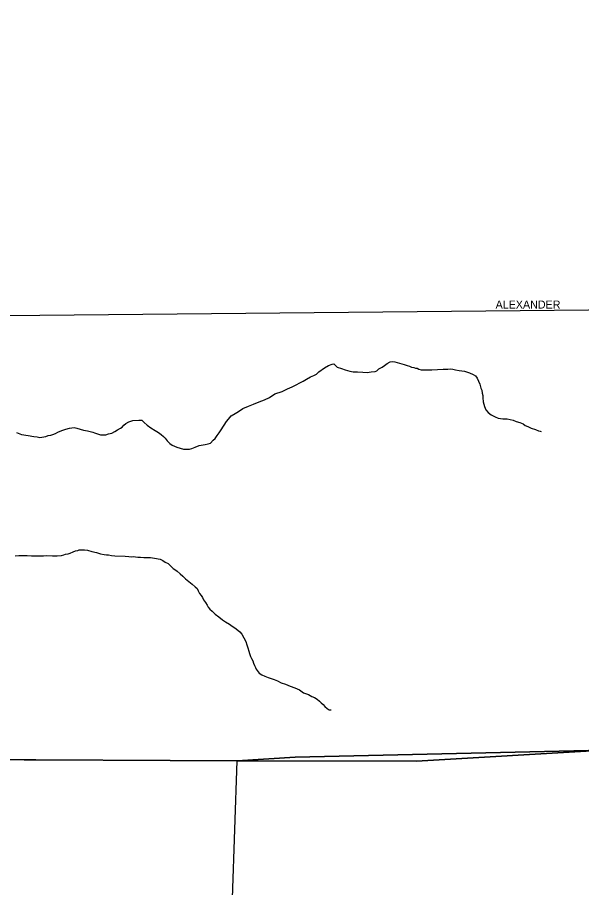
# Model space of a CAD drawing. Extents: x 2010165 to 2382125, y 1060529 to 1407316.
# Drawn here: x 2231641 to 2235163, y 1221171 to 1226610 of the extents above; entities that cross this region are included whole.
import ezdxf

# ---------------------------------------------------------------- set-up
doc = ezdxf.new("R2010")
doc.units = 0
for name, color, linetype in [('GM_X_Adjacent_County', 7, 'Continuous'), ('GM_X_City_Street', 7, 'Continuous'), ('GM_X_City_Street_Text', 7, 'Continuous'), ('GM_X_Corporation', 7, 'Continuous'), ('GM_X_County', 7, 'Continuous'), ('GM_X_Minor_River', 7, 'Continuous')]:
    doc.layers.add(name, color=color, linetype=linetype)

msp = doc.modelspace()

# ---------------------------------------------------------------- linework, layer by layer
at = {"layer": 'GM_X_Adjacent_County'}
msp.add_lwpolyline([(2218902.3, 1222026.2), (2221110.2, 1222044.8), (2224969.7, 1222054.4), (2226270.9, 1222054.4), (2227184.2, 1222047.2), (2228798.4, 1222028), (2230481.2, 1221983), (2231335, 1221970.9), (2233013.3, 1221964.2), (2233375.5, 1221985.7), (2235298.9, 1222030.3), (2235886, 1222018.9), (2238008.6, 1221951.6), (2239797.9, 1221947.1), (2240042.3, 1221946.5), (2240473.1, 1221945.4), (2240926.8, 1221944.3), (2242478.9, 1221940.4), (2243220.1, 1221938.8), (2246206.9, 1221908.5), (2259652.5, 1221764.6)], dxfattribs=at)
at = {"layer": 'GM_X_City_Street'}
for points in [[(2220222.1, 1224634.6), (2220222.5, 1224634.6), (2220409.2, 1224640.5), (2221167.2, 1224643.9), (2225395.3, 1224689.7), (2225725.1, 1224701.5), (2230493.3, 1224737.1), (2235849.2, 1224787.2)], [(2221110.3, 1222044.8), (2224969.7, 1222054.4), (2226270.9, 1222054.4), (2227184.2, 1222047.2), (2228798.4, 1222028), (2230481.2, 1221983), (2231335, 1221970.9), (2233013.3, 1221964.2), (2233204.9, 1221975.6)], [(2233204.9, 1221975.6), (2233375.5, 1221985.7), (2235298.9, 1222030.3), (2235886, 1222018.9)]]:
    msp.add_lwpolyline(points, dxfattribs=at)
at = {"layer": 'GM_X_Corporation'}
for points in [[(2236235.1, 1227810.3), (2237423.9, 1224843.7), (2237623.3, 1224344.2), (2237910.6, 1223628.1), (2238018.3, 1223361.3), (2238133.9, 1223044.4), (2238219.7, 1222793.7), (2238279.5, 1222591.1), (2238315.3, 1222434.6), (2238388.6, 1221950.7), (2238035.3, 1221951.6), (2235886, 1222018.9), (2235298.9, 1222030.3), (2234131.8, 1221961.4), (2233012.6, 1221964.2), (2231682.3, 1221967.6), (2227184.2, 1222047.2)], [(2232983.1, 1221105.4), (2233012.6, 1221964.2), (2234131.8, 1221961.4), (2235298.9, 1222030.3), (2235886, 1222018.9), (2238035.3, 1221951.6), (2238088.1, 1216657.5)]]:
    msp.add_lwpolyline(points, dxfattribs=at)
at = {"layer": 'GM_X_County'}
msp.add_lwpolyline([(2259652.5, 1221764.6), (2246206.9, 1221908.5), (2243220.1, 1221938.8), (2242478.9, 1221940.4), (2240926.8, 1221944.3), (2240473.1, 1221945.4), (2240042.3, 1221946.5), (2239797.9, 1221947.1), (2238008.6, 1221951.6), (2235886, 1222018.9), (2235298.9, 1222030.3), (2233375.5, 1221985.7), (2233013.3, 1221964.2), (2231335, 1221970.9), (2230481.2, 1221983), (2228798.4, 1222028), (2227184.2, 1222047.2), (2226270.9, 1222054.4), (2224969.7, 1222054.4), (2221110.2, 1222044.8), (2218902.3, 1222026.2)], dxfattribs=at)
at = {"layer": 'GM_X_Minor_River'}
for points in [[(2232946.4, 1224084), (2232958.3, 1224098.2), (2232976, 1224118.6), (2232999.9, 1224134.9), (2233021.7, 1224147.2), (2233047.6, 1224165.6), (2233083.4, 1224180.2), (2233115.3, 1224192.6), (2233149.2, 1224207.1), (2233183.1, 1224219.6), (2233215, 1224234.1), (2233248.8, 1224256.6), (2233294.7, 1224271.2), (2233326.5, 1224287.7), (2233356.4, 1224300.1), (2233380.3, 1224312.4), (2233404.2, 1224324.8), (2233424, 1224337.1), (2233445.9, 1224349.4), (2233469.8, 1224363.8), (2233491.7, 1224372.1), (2233507.6, 1224380.3), (2233523.5, 1224394.6), (2233557.2, 1224419.1), (2233583.1, 1224433.5), (2233605, 1224441.8), (2233617, 1224444), (2233637.3, 1224424.2), (2233663.5, 1224414.5), (2233687.6, 1224406.7), (2233701.7, 1224402.9), (2233715.8, 1224399.1), (2233737.9, 1224395.3), (2233763.9, 1224393.6), (2233798, 1224392.1), (2233824.1, 1224390.4), (2233850.1, 1224394.7), (2233874.1, 1224397.1), (2233884.1, 1224401.2), (2233897.9, 1224413.4), (2233917.8, 1224423.7), (2233933.7, 1224434), (2233949.6, 1224446.2), (2233967.5, 1224456.5), (2233985.5, 1224458.7), (2233997.5, 1224456.9), (2234055.9, 1224439.5), (2234074, 1224433.7), (2234088.1, 1224429.9), (2234102.2, 1224424.1), (2234116.2, 1224422.2), (2234126.3, 1224418.3), (2234136.3, 1224416.5), (2234146.4, 1224410.6), (2234162.5, 1224406.8), (2234178.5, 1224406.9), (2234196.6, 1224407.2), (2234228.6, 1224407.6), (2234264.7, 1224408.1), (2234298.7, 1224410.5), (2234328.8, 1224410.9), (2234344.8, 1224413.1), (2234358.8, 1224411.2), (2234376.9, 1224407.5), (2234399, 1224403.7), (2234433.1, 1224398.1), (2234463.3, 1224388.5), (2234485.5, 1224378.7), (2234501.6, 1224368.9), (2234511.8, 1224355), (2234520.1, 1224337), (2234528.3, 1224317), (2234534.7, 1224293), (2234540.9, 1224279), (2234543.1, 1224261), (2234547.3, 1224247), (2234547.5, 1224230.9), (2234549.8, 1224206.9), (2234556.2, 1224178.8), (2234566.5, 1224156.9), (2234580.7, 1224141), (2234599, 1224125.2), (2234623.2, 1224113.4), (2234643.3, 1224105.6), (2234671.4, 1224100), (2234699.5, 1224100.3), (2234735.6, 1224092.8), (2234755.8, 1224085), (2234777.9, 1224077.2), (2234798, 1224069.5), (2234812.2, 1224059.6), (2234828.3, 1224051.8), (2234848.5, 1224042), (2234876.6, 1224034.3), (2234894.8, 1224026.5), (2234904.8, 1224024.6), (2234910.9, 1224020.7)], [(2231634.9, 1224015.1), (2231667.1, 1224003.5), (2231707.3, 1223996), (2231743.4, 1223990.4), (2231763.5, 1223988.7), (2231779.6, 1223984.8), (2231793.6, 1223987), (2231817.5, 1223991.3), (2231833.5, 1223995.6), (2231849.5, 1223997.8), (2231861.5, 1224001.9), (2231877.4, 1224008.2), (2231893.4, 1224016.4), (2231917.3, 1224026.8), (2231943.2, 1224035.1), (2231965.2, 1224041.4), (2231981.2, 1224043.6), (2231995.2, 1224045.8), (2232011.2, 1224042), (2232033.4, 1224036.3), (2232053.5, 1224030.5), (2232077.6, 1224024.8), (2232111.8, 1224017.2), (2232121.8, 1224013.3), (2232133.9, 1224009.4), (2232146, 1224005.6), (2232160, 1224001.7), (2232174.1, 1223999.9), (2232192.1, 1224000.1), (2232210.1, 1224006.4), (2232230.1, 1224010.7), (2232248, 1224020.9), (2232265.9, 1224031.2), (2232283.8, 1224041.5), (2232295.7, 1224049.6), (2232305.5, 1224061.8), (2232317.4, 1224072), (2232335.3, 1224082.3), (2232361.3, 1224090.6), (2232399.3, 1224093.1), (2232417.4, 1224091.4), (2232431.6, 1224077.5), (2232449.8, 1224061.7), (2232474.1, 1224043.9), (2232500.3, 1224028.2), (2232522.6, 1224014.4), (2232538.7, 1224002.5), (2232552.9, 1223990.7), (2232563.1, 1223980.8), (2232575.3, 1223962.8), (2232591.6, 1223947), (2232607.7, 1223935.1), (2232621.8, 1223929.3), (2232635.9, 1223923.5), (2232656, 1223917.7), (2232678.2, 1223911.9), (2232698.2, 1223910.2), (2232714.2, 1223910.4), (2232730.2, 1223914.6), (2232750.2, 1223922.9), (2232776.1, 1223933.3), (2232812.1, 1223939.8), (2232832, 1223944), (2232846, 1223948.2), (2232863.8, 1223966.5), (2232875.7, 1223978.7), (2232887.5, 1223996.9), (2232901.3, 1224013.2), (2232913, 1224031.4), (2232946.4, 1224084)], [(2231626.9, 1223243.9), (2231648.9, 1223246.2), (2231670.9, 1223246.5), (2231701, 1223246.9), (2231729.1, 1223245.2), (2231755.1, 1223243.6), (2231777.2, 1223243.9), (2231803.2, 1223244.2), (2231825.2, 1223246.5), (2231859.3, 1223244.9), (2231889.3, 1223245.3), (2231915.4, 1223247.6), (2231931.4, 1223249.8), (2231941.3, 1223254), (2231957.3, 1223256.2), (2231969.3, 1223260.3), (2231989.2, 1223268.6), (2232003.2, 1223274.8), (2232017.2, 1223277), (2232027.1, 1223281.2), (2232045.2, 1223281.4), (2232059.2, 1223281.6)], [(2232059.2, 1223281.6), (2232079.2, 1223279.8), (2232105.4, 1223272.1), (2232133.6, 1223264.5), (2232159.7, 1223256.8), (2232181.8, 1223253), (2232197.8, 1223251.2), (2232209.9, 1223251.4), (2232227.9, 1223247.6), (2232248, 1223243.8), (2232314.2, 1223242.6), (2232336.2, 1223240.9), (2232354.3, 1223239.1), (2232366.3, 1223239.3), (2232378.3, 1223237.4), (2232392.4, 1223235.6), (2232408.4, 1223235.8), (2232430.5, 1223234.1), (2232452.5, 1223234.4), (2232472.6, 1223234.6), (2232496.7, 1223230.9), (2232532.8, 1223223.3), (2232549, 1223215.5), (2232563.1, 1223205.7), (2232581.3, 1223195.9), (2232603.6, 1223176.1), (2232613.7, 1223166.1), (2232623.8, 1223158.2), (2232638, 1223148.4), (2232656.2, 1223132.6), (2232672.5, 1223116.7), (2232690.7, 1223100.9), (2232710.9, 1223085.1), (2232731.2, 1223067.2), (2232749.5, 1223051.4), (2232763.6, 1223039.5), (2232769.8, 1223025.6), (2232778, 1223009.6), (2232788.2, 1222995.7), (2232796.4, 1222983.7), (2232802.6, 1222969.8), (2232814.8, 1222953.8), (2232825.1, 1222935.9), (2232831.3, 1222923.9), (2232841.4, 1222912), (2232857.6, 1222898.2), (2232875.9, 1222880.3), (2232898.2, 1222862.5), (2232920.4, 1222844.8), (2232940.6, 1222833), (2232964.9, 1222817.2), (2232981.1, 1222805.4), (2232999.2, 1222793.5), (2233017.5, 1222779.7), (2233029.6, 1222769.8), (2233041.8, 1222755.9), (2233066.5, 1222710.1), (2233072.8, 1222688.1), (2233079, 1222670.1), (2233085.3, 1222648.1), (2233089.5, 1222634.1), (2233095.7, 1222616.1), (2233101.9, 1222602.1), (2233110.1, 1222588.1), (2233114.3, 1222574.1), (2233120.5, 1222558.1), (2233126.7, 1222546.2), (2233130.8, 1222536.2), (2233143.1, 1222520.3), (2233149.2, 1222510.3), (2233167.4, 1222500.5), (2233185.5, 1222492.7), (2233205.6, 1222484.9), (2233225.8, 1222477.1), (2233243.9, 1222471.3), (2233264, 1222463.6), (2233288.2, 1222451.8), (2233314.4, 1222442.1), (2233344.6, 1222430.5), (2233372.8, 1222418.8), (2233403, 1222407.1), (2233427.3, 1222389.3), (2233457.5, 1222377.7), (2233479.7, 1222365.9), (2233495.8, 1222358.1), (2233512, 1222348.3), (2233526.1, 1222336.4), (2233538.3, 1222326.5), (2233550.5, 1222314.6), (2233560.7, 1222302.7), (2233574.8, 1222290.8), (2233586.9, 1222282.9), (2233599, 1222281.1)]]:
    msp.add_lwpolyline(points, dxfattribs=at)

# ---------------------------------------------------------------- texts
at = {"layer": 'GM_X_City_Street_Text'}
msp.add_text('ALEXANDER', height=50, rotation=0, dxfattribs=at).set_placement((2234626.5, 1224790))

doc.saveas('drawing.dxf')
